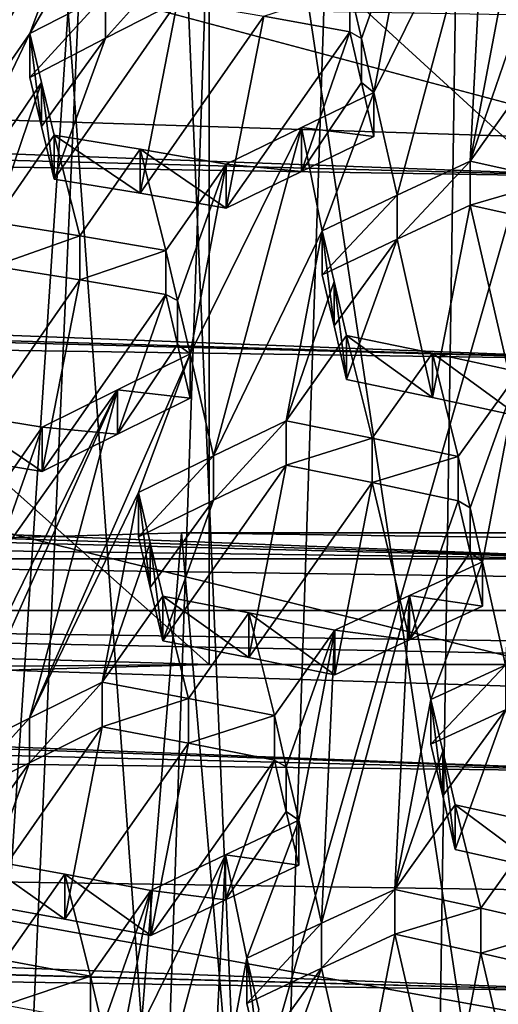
# Model space of a CAD drawing. Header units: metres. Extents: x -24 to 24, y -69 to 184.
# Tile 454 of 656: x -0.872 to -0.204, y 127.165 to 128.536. Entities that reach past the tile are written whole.
import ezdxf

# ---------------------------------------------------------------- set-up
doc = ezdxf.new("R2010")
doc.units = ezdxf.units.M
for name, color, linetype in [('1083', 7, 'CONTINUOUS'), ('1274', 7, 'CONTINUOUS'), ('1380', 7, 'CONTINUOUS'), ('1524', 7, 'CONTINUOUS'), ('1547', 7, 'CONTINUOUS'), ('1567', 7, 'CONTINUOUS'), ('1597', 7, 'CONTINUOUS'), ('1778', 7, 'CONTINUOUS'), ('1813', 7, 'CONTINUOUS'), ('1842', 7, 'CONTINUOUS'), ('1850', 7, 'CONTINUOUS'), ('1905', 7, 'CONTINUOUS'), ('2062', 7, 'CONTINUOUS'), ('2335', 7, 'CONTINUOUS'), ('2368', 7, 'CONTINUOUS'), ('2414', 7, 'CONTINUOUS'), ('2419', 7, 'CONTINUOUS'), ('2433', 7, 'CONTINUOUS'), ('2449', 7, 'CONTINUOUS'), ('2534', 7, 'CONTINUOUS'), ('2577', 7, 'CONTINUOUS'), ('2707', 7, 'CONTINUOUS'), ('2929', 7, 'CONTINUOUS'), ('3029', 7, 'CONTINUOUS'), ('3123', 7, 'CONTINUOUS'), ('3159', 7, 'CONTINUOUS'), ('3322', 7, 'CONTINUOUS'), ('3485', 7, 'CONTINUOUS'), ('3534', 7, 'CONTINUOUS'), ('3573', 7, 'CONTINUOUS'), ('3640', 7, 'CONTINUOUS'), ('367', 7, 'CONTINUOUS'), ('3676', 7, 'CONTINUOUS'), ('369', 7, 'CONTINUOUS'), ('3722', 7, 'CONTINUOUS'), ('373', 7, 'CONTINUOUS'), ('3745', 7, 'CONTINUOUS'), ('3755', 7, 'CONTINUOUS'), ('3756', 7, 'CONTINUOUS'), ('3766', 7, 'CONTINUOUS'), ('3790', 7, 'CONTINUOUS'), ('383', 7, 'CONTINUOUS'), ('3952', 7, 'CONTINUOUS'), ('417', 2, 'CONTINUOUS'), ('420', 2, 'CONTINUOUS'), ('424', 3, 'CONTINUOUS'), ('434', 7, 'CONTINUOUS'), ('475', 7, 'CONTINUOUS'), ('554', 2, 'CONTINUOUS'), ('563', 2, 'CONTINUOUS'), ('770', 7, 'CONTINUOUS'), ('836', 7, 'CONTINUOUS'), ('870', 7, 'CONTINUOUS'), ('890', 7, 'CONTINUOUS'), ('926', 7, 'CONTINUOUS'), ('999', 7, 'CONTINUOUS')]:
    doc.layers.add(name, color=color, linetype=linetype)

msp = doc.modelspace()

# ---------------------------------------------------------------- linework, layer by layer
at = {"layer": '1083'}
for points in [[(-0.756559, 127.550935, 217.227032), (-0.928766, 127.305067, 216.862501), (-0.858172, 127.501027, 217.159684)], [(-0.928766, 127.305067, 216.862501), (-0.756559, 127.550935, 217.227032), (-0.8087, 127.283301, 216.816845)], [(-0.756559, 127.550935, 217.227032), (-0.636494, 127.528321, 217.181605), (-0.8087, 127.283301, 216.816845)], [(-0.8087, 127.283301, 216.816845), (-0.636494, 127.528321, 217.181605), (-0.688735, 127.260558, 216.771495)], [(-0.636494, 127.528321, 217.181605), (-0.516528, 127.504649, 217.136503), (-0.688735, 127.260558, 216.771495)], [(-0.94616, 127.379044, 216.97946), (-0.962678, 127.449185, 217.090556), (-0.858172, 127.501027, 217.159684)], [(-0.928766, 127.305067, 216.862501), (-0.94616, 127.379044, 216.97946), (-0.858172, 127.501027, 217.159684)], [(-0.688735, 127.260558, 216.771495), (-0.516528, 127.504649, 217.136503), (-0.584577, 127.310328, 216.840902)], [(-0.584577, 127.310328, 216.840902), (-0.516528, 127.504649, 217.136503), (-0.499941, 127.4332, 217.025216)], [(-0.482616, 127.358508, 216.90899), (-0.584577, 127.310328, 216.840902), (-0.499941, 127.4332, 217.025216)]]:
    msp.add_3dface(points, dxfattribs=at)
at = {"layer": '1274'}
for points in [[(-0.243763, 128.33904, 218.29753), (-0.123825, 128.312706, 218.253154), (-0.243763, 128.277769, 218.313948)], [(-0.243763, 128.277769, 218.313948), (-0.123825, 128.312706, 218.253154), (-0.123825, 128.251402, 218.269581)]]:
    msp.add_3dface(points, dxfattribs=at)
at = {"layer": '1380'}
for points in [[(-1.212673, 127.339744, 210.930424), (-0.012027, 126.307723, 211.135754), (-1.212722, 126.325524, 211.202189)], [(-1.212673, 127.339744, 210.930424), (-0.011918, 127.321945, 210.863995), (-0.012027, 126.307723, 211.135754)]]:
    msp.add_3dface(points, dxfattribs=at)
at = {"layer": '1524'}
for points in [[(-0.960145, 127.988072, 217.819124), (-0.840208, 127.906794, 217.78947), (-0.840208, 127.968581, 217.772914)], [(-0.960145, 127.926301, 217.835675), (-0.840208, 127.906794, 217.78947), (-0.960145, 127.988072, 217.819124)]]:
    msp.add_3dface(points, dxfattribs=at)
at = {"layer": '1547'}
for points in [[(-0.651576, 128.145026, 218.026894), (-0.668, 128.153401, 218.153803), (-0.668, 128.214855, 218.137337)], [(-0.651583, 128.083514, 218.043434), (-0.668, 128.153401, 218.153803), (-0.651576, 128.145026, 218.026894)], [(-0.634088, 128.070537, 217.909335), (-0.651583, 128.083514, 218.043434), (-0.651576, 128.145026, 218.026894)], [(-0.634088, 128.008896, 217.925852), (-0.651583, 128.083514, 218.043434), (-0.634088, 128.070537, 217.909335)]]:
    msp.add_3dface(points, dxfattribs=at)
at = {"layer": '1567'}
for points in [[(-0.433397, 128.10986, 218.065564), (-0.449882, 128.24211, 218.159763), (-0.449882, 128.180704, 218.176216)], [(-0.433404, 128.171389, 218.049134), (-0.449882, 128.24211, 218.159763), (-0.433397, 128.10986, 218.065564)], [(-0.415971, 128.034877, 217.948619), (-0.415971, 128.096473, 217.932114), (-0.433404, 128.171389, 218.049134)], [(-0.415971, 128.034877, 217.948619), (-0.433404, 128.171389, 218.049134), (-0.433397, 128.10986, 218.065564)]]:
    msp.add_3dface(points, dxfattribs=at)
at = {"layer": '1597'}
for points in [[(-0.672368, 127.670892, 217.405313), (-0.500161, 127.915618, 217.770151), (-0.552317, 127.647807, 217.360018)], [(-0.601687, 127.866761, 217.70259), (-0.500161, 127.915618, 217.770151), (-0.672368, 127.670892, 217.405313)], [(-0.552317, 127.647807, 217.360018), (-0.500161, 127.915618, 217.770151), (-0.380127, 127.891415, 217.725162)], [(-0.432337, 127.623614, 217.31505), (-0.552317, 127.647807, 217.360018), (-0.380127, 127.891415, 217.725162)], [(-0.328182, 127.672183, 217.384776), (-0.432337, 127.623614, 217.31505), (-0.380127, 127.891415, 217.725162)], [(-0.26013, 127.865996, 217.680516), (-0.328182, 127.672183, 217.384776), (-0.380127, 127.891415, 217.725162)], [(-0.70628, 127.815784, 217.633161), (-0.601687, 127.866761, 217.70259), (-0.689785, 127.745359, 217.522319)], [(-0.689785, 127.745359, 217.522319), (-0.601687, 127.866761, 217.70259), (-0.672368, 127.670892, 217.405313)], [(-0.243529, 127.794089, 217.569238), (-0.328182, 127.672183, 217.384776), (-0.26013, 127.865996, 217.680516)], [(-0.226218, 127.71906, 217.453215), (-0.328182, 127.672183, 217.384776), (-0.243529, 127.794089, 217.569238)]]:
    msp.add_3dface(points, dxfattribs=at)
at = {"layer": '1778'}
for points in [[(-0.450762, 127.214788, 216.685718), (-0.348689, 127.262137, 216.754118), (-0.400895, 126.994442, 216.343975)], [(-0.400895, 126.994442, 216.343975), (-0.348689, 127.262137, 216.754118), (-0.280865, 126.968282, 216.299513)], [(-0.280865, 126.968282, 216.299513), (-0.348689, 127.262137, 216.754118), (-0.228715, 127.235811, 216.709724)], [(-0.177065, 127.015284, 216.369377), (-0.280865, 126.968282, 216.299513), (-0.228715, 127.235811, 216.709724)], [(-0.108658, 127.208547, 216.665546), (-0.177065, 127.015284, 216.369377), (-0.228715, 127.235811, 216.709724)], [(-0.554808, 127.165958, 216.616149), (-0.450762, 127.214788, 216.685718), (-0.538182, 127.094295, 216.504613)], [(-0.538182, 127.094295, 216.504613), (-0.450762, 127.214788, 216.685718), (-0.520896, 127.019732, 216.388658)], [(-0.520896, 127.019732, 216.388658), (-0.450762, 127.214788, 216.685718), (-0.400895, 126.994442, 216.343975)]]:
    msp.add_3dface(points, dxfattribs=at)
at = {"layer": '1813'}
for points in [[(-0.751919, 128.571361, 218.705912), (-0.651633, 128.622378, 218.771908), (-0.751917, 128.510365, 218.722257)], [(-0.751917, 128.510365, 218.722257), (-0.651633, 128.622378, 218.771908), (-0.651633, 128.561455, 218.788232)], [(-0.857752, 128.455754, 218.652815), (-0.751919, 128.571361, 218.705912), (-0.751917, 128.510365, 218.722257)], [(-0.857752, 128.516831, 218.636449), (-0.751919, 128.571361, 218.705912), (-0.857752, 128.455754, 218.652815)]]:
    msp.add_3dface(points, dxfattribs=at)
at = {"layer": '1842'}
for points in [[(-0.634088, 128.008896, 217.925852), (-0.634088, 128.070537, 217.909335), (-0.735407, 128.02072, 217.842196)], [(-0.840208, 127.968581, 217.772914), (-0.735406, 127.959009, 217.858733), (-0.735407, 128.02072, 217.842196)], [(-0.735406, 127.959009, 217.858733), (-0.634088, 128.008896, 217.925852), (-0.735407, 128.02072, 217.842196)], [(-0.840208, 127.906794, 217.78947), (-0.735406, 127.959009, 217.858733), (-0.840208, 127.968581, 217.772914)]]:
    msp.add_3dface(points, dxfattribs=at)
at = {"layer": '1850'}
for points in [[(-0.70373, 128.355816, 218.361415), (-0.823841, 128.375101, 218.407754), (-0.703731, 128.294543, 218.377833)], [(-0.703731, 128.294543, 218.377833), (-0.823841, 128.375101, 218.407754), (-0.823841, 128.313843, 218.424168)], [(-0.58381, 128.273713, 218.331989), (-0.70373, 128.355816, 218.361415), (-0.703731, 128.294543, 218.377833)], [(-0.58381, 128.335005, 218.315566), (-0.70373, 128.355816, 218.361415), (-0.58381, 128.273713, 218.331989)]]:
    msp.add_3dface(points, dxfattribs=at)
at = {"layer": '1905'}
for points in [[(-0.646236, 127.821363, 234.171401), (1.930974, 127.785197, 234.036427), (-1.930974, 127.785197, 234.036427)], [(0.64624, 127.821363, 234.171401), (1.930974, 127.785197, 234.036427), (-0.646236, 127.821363, 234.171401)], [(-1.930974, 127.785197, 234.036427), (3.192927, 127.713301, 233.768111), (-3.192928, 127.713301, 233.76811)], [(1.930974, 127.785197, 234.036427), (3.192927, 127.713301, 233.768111), (-1.930974, 127.785197, 234.036427)], [(-4.417493, 127.606514, 233.369574), (-3.192928, 127.713301, 233.76811), (-0.607618, 127.637873, 233.486607)], [(-0.607618, 127.637873, 233.486607), (-3.192928, 127.713301, 233.76811), (0.60762, 127.637873, 233.486607)], [(-3.192928, 127.713301, 233.76811), (4.417489, 127.606514, 233.369576), (0.60762, 127.637873, 233.486607)], [(3.192927, 127.713301, 233.768111), (4.417489, 127.606514, 233.369576), (-3.192928, 127.713301, 233.76811)], [(-1.815882, 127.603866, 233.359691), (-4.417493, 127.606514, 233.369574), (-0.607618, 127.637873, 233.486607)]]:
    msp.add_3dface(points, dxfattribs=at)
at = {"layer": '2062'}
for points in [[(-0.37769, 128.434652, 218.452606), (-0.478889, 128.386124, 218.385218), (-0.37769, 128.373501, 218.468991)], [(-0.478889, 128.386124, 218.385218), (-0.58381, 128.335005, 218.315566), (-0.478887, 128.324906, 218.401622)], [(-0.37769, 128.373501, 218.468991), (-0.478889, 128.386124, 218.385218), (-0.478887, 128.324906, 218.401622)], [(-0.58381, 128.335005, 218.315566), (-0.58381, 128.273713, 218.331989), (-0.478887, 128.324906, 218.401622)]]:
    msp.add_3dface(points, dxfattribs=at)
at = {"layer": '2335'}
for points in [[(-0.500161, 127.915618, 217.770151), (-0.500161, 127.977374, 217.753603), (-0.380127, 127.953198, 217.708608)], [(-0.380127, 127.891415, 217.725162), (-0.500161, 127.915618, 217.770151), (-0.380127, 127.953198, 217.708608)], [(-0.26013, 127.927809, 217.663953), (-0.380127, 127.891415, 217.725162), (-0.380127, 127.953198, 217.708608)], [(-0.26013, 127.865996, 217.680516), (-0.380127, 127.891415, 217.725162), (-0.26013, 127.927809, 217.663953)]]:
    msp.add_3dface(points, dxfattribs=at)
at = {"layer": '2368'}
msp.add_3dface([(-0.756334, 127.132676, 216.464868), (-0.772926, 127.140916, 216.59313), (-0.772926, 127.203697, 216.576308)], dxfattribs=at)
at = {"layer": '2414'}
for points in [[(-0.554808, 127.165958, 216.616149), (-0.538182, 127.094295, 216.504613), (-0.554808, 127.228697, 216.599338)], [(-0.554808, 127.228697, 216.599338), (-0.538182, 127.094295, 216.504613), (-0.538186, 127.157144, 216.4878)]]:
    msp.add_3dface(points, dxfattribs=at)
at = {"layer": '2419'}
for points in [[(-0.144557, 127.415794, 216.871935), (-0.264498, 127.442651, 216.916173), (-0.144558, 127.35331, 216.888678)], [(-0.144558, 127.35331, 216.888678), (-0.264498, 127.442651, 216.916173), (-0.264498, 127.3802, 216.932906)]]:
    msp.add_3dface(points, dxfattribs=at)
at = {"layer": '2433'}
for points in [[(-0.411602, 128.580059, 218.680316), (-0.395199, 128.509786, 218.570158), (-0.411602, 128.519097, 218.696651)], [(-0.411602, 128.519097, 218.696651), (-0.395199, 128.509786, 218.570158), (-0.395209, 128.448775, 218.586584)], [(-0.395199, 128.509786, 218.570158), (-0.37769, 128.434652, 218.452606), (-0.395209, 128.448775, 218.586584)], [(-0.37769, 128.434652, 218.452606), (-0.37769, 128.373501, 218.468991), (-0.395209, 128.448775, 218.586584)]]:
    msp.add_3dface(points, dxfattribs=at)
at = {"layer": '2449'}
msp.add_3dface([(-0.411602, 128.580059, 218.680316), (-0.411602, 128.519097, 218.696651), (-0.531507, 128.541149, 218.74216)], dxfattribs=at)
at = {"layer": '2534'}
for points in [[(-0.672368, 127.732976, 217.388678), (-0.552317, 127.647807, 217.360018), (-0.552316, 127.709915, 217.343376)], [(-0.672368, 127.670892, 217.405313), (-0.552317, 127.647807, 217.360018), (-0.672368, 127.732976, 217.388678)], [(-0.552317, 127.647807, 217.360018), (-0.432337, 127.623614, 217.31505), (-0.552316, 127.709915, 217.343376)], [(-0.432337, 127.623614, 217.31505), (-0.432337, 127.68575, 217.298401), (-0.552316, 127.709915, 217.343376)]]:
    msp.add_3dface(points, dxfattribs=at)
at = {"layer": '2577'}
for points in [[(-0.26013, 127.865996, 217.680516), (-0.26013, 127.927809, 217.663953), (-0.243524, 127.855974, 217.552617)], [(-0.243529, 127.794089, 217.569238), (-0.26013, 127.865996, 217.680516), (-0.243524, 127.855974, 217.552617)], [(-0.226218, 127.781065, 217.436601), (-0.243529, 127.794089, 217.569238), (-0.243524, 127.855974, 217.552617)], [(-0.226218, 127.781065, 217.436601), (-0.226218, 127.71906, 217.453215), (-0.243529, 127.794089, 217.569238)]]:
    msp.add_3dface(points, dxfattribs=at)
at = {"layer": '2707'}
for points in [[(-0.928766, 127.305067, 216.862501), (-0.8087, 127.283301, 216.816845), (-0.928766, 127.367643, 216.845733)], [(-0.928766, 127.367643, 216.845733), (-0.8087, 127.283301, 216.816845), (-0.808699, 127.345898, 216.800072)], [(-0.8087, 127.283301, 216.816845), (-0.688735, 127.260558, 216.771495), (-0.808699, 127.345898, 216.800072)], [(-0.808699, 127.345898, 216.800072), (-0.688735, 127.260558, 216.771495), (-0.688735, 127.323179, 216.754716)]]:
    msp.add_3dface(points, dxfattribs=at)
at = {"layer": '2929'}
for points in [[(-0.29841, 127.527125, 217.160209), (-0.194388, 127.574626, 217.230116), (-0.281772, 127.455059, 217.048681)], [(-0.194388, 127.574626, 217.230116), (-0.264498, 127.3802, 216.932906), (-0.281772, 127.455059, 217.048681)], [(-0.194388, 127.574626, 217.230116), (-0.144558, 127.35331, 216.888678), (-0.264498, 127.3802, 216.932906)]]:
    msp.add_3dface(points, dxfattribs=at)
at = {"layer": '3029'}
for points in [[(-0.228715, 127.29845, 216.69294), (-0.348689, 127.262137, 216.754118), (-0.348689, 127.324744, 216.737342)], [(-0.228715, 127.235811, 216.709724), (-0.348689, 127.262137, 216.754118), (-0.228715, 127.29845, 216.69294)], [(-0.108658, 127.271221, 216.648752), (-0.228715, 127.235811, 216.709724), (-0.228715, 127.29845, 216.69294)], [(-0.108658, 127.208547, 216.665546), (-0.228715, 127.235811, 216.709724), (-0.108658, 127.271221, 216.648752)]]:
    msp.add_3dface(points, dxfattribs=at)
at = {"layer": '3123'}
for points in [[(-0.908031, 128.192643, 218.24622), (-0.908031, 128.254064, 218.229762), (-0.787922, 128.235178, 218.183317)], [(-0.787922, 128.173742, 218.199779), (-0.908031, 128.192643, 218.24622), (-0.787922, 128.235178, 218.183317)], [(-0.668, 128.214855, 218.137337), (-0.787922, 128.173742, 218.199779), (-0.787922, 128.235178, 218.183317)], [(-0.668, 128.153401, 218.153803), (-0.787922, 128.173742, 218.199779), (-0.668, 128.214855, 218.137337)]]:
    msp.add_3dface(points, dxfattribs=at)
at = {"layer": '3159'}
for points in [[(-0.529163, 129.078647, 219.471181), (-0.857752, 128.516831, 218.636449), (-0.785561, 128.709465, 218.929268)], [(-0.751919, 128.571361, 218.705912), (-0.857752, 128.516831, 218.636449), (-0.529163, 129.078647, 219.471181)], [(-0.37769, 128.434652, 218.452606), (-0.222451, 128.748838, 218.928895), (-0.345238, 128.291735, 218.229594)], [(-0.37769, 128.434652, 218.452606), (-0.327412, 128.699404, 218.858761), (-0.222451, 128.748838, 218.928895)], [(-0.222451, 128.748838, 218.928895), (-0.243763, 128.33904, 218.29753), (-0.345238, 128.291735, 218.229594)], [(-0.193484, 128.603705, 218.703709), (-0.243763, 128.33904, 218.29753), (-0.222451, 128.748838, 218.928895)], [(-1.11415, 128.147308, 218.094627), (-1.041959, 128.339763, 218.387494), (-0.785561, 128.709465, 218.929268)], [(-0.857752, 128.516831, 218.636449), (-1.11415, 128.147308, 218.094627), (-0.785561, 128.709465, 218.929268)], [(-0.785561, 128.709465, 218.929268), (-1.041959, 128.339763, 218.387494), (-0.885397, 128.657198, 218.863963)], [(-0.327412, 128.699404, 218.858761), (-0.395199, 128.509786, 218.570158), (-0.411602, 128.580059, 218.680316)], [(-0.327412, 128.699404, 218.858761), (-0.37769, 128.434652, 218.452606), (-0.395199, 128.509786, 218.570158)], [(-0.243763, 128.33904, 218.29753), (-0.193484, 128.603705, 218.703709), (-0.176989, 128.532366, 218.59311)], [(-0.243763, 128.33904, 218.29753), (-0.176989, 128.532366, 218.59311), (-0.159573, 128.456977, 218.476353)], [(-0.857752, 128.516831, 218.636449), (-1.008713, 128.202174, 218.163684), (-1.11415, 128.147308, 218.094627)], [(-1.008713, 128.202174, 218.163684), (-0.857752, 128.516831, 218.636449), (-0.841432, 128.448752, 218.526355)], [(-0.908031, 128.254064, 218.229762), (-1.008713, 128.202174, 218.163684), (-0.841432, 128.448752, 218.526355)], [(-0.823841, 128.375101, 218.407754), (-0.908031, 128.254064, 218.229762), (-0.841432, 128.448752, 218.526355)], [(-0.123825, 128.312706, 218.253154), (-0.243763, 128.33904, 218.29753), (-0.159573, 128.456977, 218.476353)], [(-0.449882, 128.24211, 218.159763), (-0.478889, 128.386124, 218.385218), (-0.37769, 128.434652, 218.452606)], [(-0.449882, 128.24211, 218.159763), (-0.37769, 128.434652, 218.452606), (-0.345238, 128.291735, 218.229594)], [(-0.634088, 128.070537, 217.909335), (-0.58381, 128.335005, 218.315566), (-0.478889, 128.386124, 218.385218)], [(-0.601688, 127.928585, 217.686024), (-0.634088, 128.070537, 217.909335), (-0.478889, 128.386124, 218.385218)], [(-0.449882, 128.24211, 218.159763), (-0.601688, 127.928585, 217.686024), (-0.478889, 128.386124, 218.385218)], [(-0.908031, 128.254064, 218.229762), (-0.823841, 128.375101, 218.407754), (-0.787922, 128.235178, 218.183317)], [(-0.823841, 128.375101, 218.407754), (-0.70373, 128.355816, 218.361415), (-0.787922, 128.235178, 218.183317)], [(-0.70373, 128.355816, 218.361415), (-0.668, 128.214855, 218.137337), (-0.787922, 128.235178, 218.183317)], [(-0.668, 128.214855, 218.137337), (-0.70373, 128.355816, 218.361415), (-0.58381, 128.335005, 218.315566)], [(-0.651576, 128.145026, 218.026894), (-0.668, 128.214855, 218.137337), (-0.58381, 128.335005, 218.315566)], [(-0.634088, 128.070537, 217.909335), (-0.651576, 128.145026, 218.026894), (-0.58381, 128.335005, 218.315566)], [(-0.500161, 127.977374, 217.753603), (-0.601688, 127.928585, 217.686024), (-0.449882, 128.24211, 218.159763)], [(-0.500161, 127.977374, 217.753603), (-0.449882, 128.24211, 218.159763), (-0.433404, 128.171389, 218.049134)], [(-0.415971, 128.096473, 217.932114), (-0.500161, 127.977374, 217.753603), (-0.433404, 128.171389, 218.049134)], [(-0.500161, 127.977374, 217.753603), (-0.415971, 128.096473, 217.932114), (-0.380127, 127.953198, 217.708608)], [(-0.415971, 128.096473, 217.932114), (-0.295969, 128.071666, 217.887302), (-0.380127, 127.953198, 217.708608)], [(-0.735407, 128.02072, 217.842196), (-0.634088, 128.070537, 217.909335), (-0.858172, 127.563343, 217.142986)], [(-0.634088, 128.070537, 217.909335), (-0.70628, 127.877681, 217.616576), (-0.858172, 127.563343, 217.142986)], [(-0.601688, 127.928585, 217.686024), (-0.70628, 127.877681, 217.616576), (-0.634088, 128.070537, 217.909335)], [(-0.295969, 128.071666, 217.887302), (-0.26013, 127.927809, 217.663953), (-0.380127, 127.953198, 217.708608)], [(-0.295969, 128.071666, 217.887302), (-0.17594, 128.045578, 217.84282), (-0.26013, 127.927809, 217.663953)], [(-0.26013, 127.927809, 217.663953), (-0.17594, 128.045578, 217.84282), (-0.243524, 127.855974, 217.552617)], [(-0.17594, 128.045578, 217.84282), (-0.226218, 127.781065, 217.436601), (-0.243524, 127.855974, 217.552617)], [(-0.17594, 128.045578, 217.84282), (-0.194389, 127.636819, 217.213451), (-0.226218, 127.781065, 217.436601)], [(-0.962678, 127.511575, 217.073838), (-0.735407, 128.02072, 217.842196), (-0.858172, 127.563343, 217.142986)], [(-0.735407, 128.02072, 217.842196), (-0.962678, 127.511575, 217.073838), (-0.890486, 127.704524, 217.366573)], [(-0.735407, 128.02072, 217.842196), (-0.890486, 127.704524, 217.366573), (-0.907933, 127.778401, 217.483977)], [(-0.840208, 127.968581, 217.772914), (-0.735407, 128.02072, 217.842196), (-0.907933, 127.778401, 217.483977)], [(-0.960145, 127.988072, 217.819124), (-0.840208, 127.968581, 217.772914), (-0.924398, 127.847982, 217.594805)], [(-0.924398, 127.847982, 217.594805), (-0.840208, 127.968581, 217.772914), (-0.907933, 127.778401, 217.483977)], [(-0.70628, 127.877681, 217.616576), (-0.756559, 127.61318, 217.210354), (-0.858172, 127.563343, 217.142986)], [(-0.756559, 127.61318, 217.210354), (-0.70628, 127.877681, 217.616576), (-0.689791, 127.807371, 217.505748)], [(-0.672368, 127.732976, 217.388678), (-0.756559, 127.61318, 217.210354), (-0.689791, 127.807371, 217.505748)], [(-0.29841, 127.589383, 217.143527), (-0.328183, 127.734252, 217.368144), (-0.226218, 127.781065, 217.436601)], [(-0.194389, 127.636819, 217.213451), (-0.29841, 127.589383, 217.143527), (-0.226218, 127.781065, 217.436601)], [(-0.328183, 127.734252, 217.368144), (-0.348689, 127.324744, 216.737342), (-0.450762, 127.277459, 216.668925)], [(-0.432337, 127.68575, 217.298401), (-0.328183, 127.734252, 217.368144), (-0.450762, 127.277459, 216.668925)], [(-0.328183, 127.734252, 217.368144), (-0.29841, 127.589383, 217.143527), (-0.348689, 127.324744, 216.737342)], [(-0.636494, 127.59059, 217.16492), (-0.756559, 127.61318, 217.210354), (-0.672368, 127.732976, 217.388678)], [(-0.636494, 127.59059, 217.16492), (-0.672368, 127.732976, 217.388678), (-0.552316, 127.709915, 217.343376)], [(-0.516528, 127.566944, 217.119811), (-0.636494, 127.59059, 217.16492), (-0.552316, 127.709915, 217.343376)], [(-0.432337, 127.68575, 217.298401), (-0.516528, 127.566944, 217.119811), (-0.552316, 127.709915, 217.343376)], [(-0.516528, 127.566944, 217.119811), (-0.432337, 127.68575, 217.298401), (-0.499937, 127.495569, 217.00847)], [(-0.499937, 127.495569, 217.00847), (-0.432337, 127.68575, 217.298401), (-0.482616, 127.420992, 216.892247)], [(-0.432337, 127.68575, 217.298401), (-0.450762, 127.277459, 216.668925), (-0.482616, 127.420992, 216.892247)], [(-0.348689, 127.324744, 216.737342), (-0.29841, 127.589383, 217.143527), (-0.281776, 127.517429, 217.032001)], [(-0.264498, 127.442651, 216.916173), (-0.348689, 127.324744, 216.737342), (-0.281776, 127.517429, 217.032001)], [(-0.264498, 127.442651, 216.916173), (-0.228715, 127.29845, 216.69294), (-0.348689, 127.324744, 216.737342)], [(-0.264498, 127.442651, 216.916173), (-0.144557, 127.415794, 216.871935), (-0.228715, 127.29845, 216.69294)], [(-0.482616, 127.420992, 216.892247), (-0.554808, 127.228697, 216.599338), (-0.584577, 127.372879, 216.824141)], [(-0.450762, 127.277459, 216.668925), (-0.554808, 127.228697, 216.599338), (-0.482616, 127.420992, 216.892247)], [(-0.144557, 127.415794, 216.871935), (-0.108658, 127.271221, 216.648752), (-0.228715, 127.29845, 216.69294)], [(-0.928766, 127.367643, 216.845733), (-0.808699, 127.345898, 216.800072), (-0.892885, 127.226017, 216.621769)], [(-0.739014, 127.058463, 216.348551), (-0.688735, 127.323179, 216.754716), (-0.584577, 127.372879, 216.824141)], [(-0.707168, 126.915579, 216.125049), (-0.739014, 127.058463, 216.348551), (-0.584577, 127.372879, 216.824141)], [(-0.605087, 126.963932, 216.193186), (-0.707168, 126.915579, 216.125049), (-0.584577, 127.372879, 216.824141)], [(-0.554808, 127.228697, 216.599338), (-0.605087, 126.963932, 216.193186), (-0.584577, 127.372879, 216.824141)], [(-0.808699, 127.345898, 216.800072), (-0.772926, 127.203697, 216.576308), (-0.892885, 127.226017, 216.621769)], [(-0.772926, 127.203697, 216.576308), (-0.808699, 127.345898, 216.800072), (-0.688735, 127.323179, 216.754716)], [(-0.756334, 127.132676, 216.464868), (-0.772926, 127.203697, 216.576308), (-0.688735, 127.323179, 216.754716)], [(-0.739014, 127.058463, 216.348551), (-0.756334, 127.132676, 216.464868), (-0.688735, 127.323179, 216.754716)], [(-0.605087, 126.963932, 216.193186), (-0.554808, 127.228697, 216.599338), (-0.538186, 127.157144, 216.4878)]]:
    msp.add_3dface(points, dxfattribs=at)
at = {"layer": '3322'}
for points in [[(-0.756559, 127.61318, 217.210354), (-0.756559, 127.550935, 217.227032), (-0.858172, 127.501027, 217.159684)], [(-0.756559, 127.61318, 217.210354), (-0.858172, 127.501027, 217.159684), (-0.858172, 127.563343, 217.142986)], [(-0.962678, 127.449185, 217.090556), (-0.962678, 127.511575, 217.073838), (-0.858172, 127.563343, 217.142986)], [(-0.858172, 127.501027, 217.159684), (-0.962678, 127.449185, 217.090556), (-0.858172, 127.563343, 217.142986)]]:
    msp.add_3dface(points, dxfattribs=at)
at = {"layer": '3485'}
for points in [[(-0.646236, 127.821363, 234.171401), (-1.930974, 127.785197, 234.036427), (-1.26367, 120.259009, 236.146401)], [(-0.646236, 127.821363, 234.171401), (-1.26367, 120.259009, 236.146401), (0, 120.276373, 236.211202)], [(0.64624, 127.821363, 234.171401), (-0.646236, 127.821363, 234.171401), (0, 120.276373, 236.211202)]]:
    msp.add_3dface(points, dxfattribs=at)
at = {"layer": '3534'}
for points in [[(-0.345238, 128.291735, 218.229594), (-0.243763, 128.33904, 218.29753), (-0.345237, 128.230398, 218.24603)], [(-0.243763, 128.33904, 218.29753), (-0.243763, 128.277769, 218.313948), (-0.345237, 128.230398, 218.24603)], [(-0.449882, 128.180704, 218.176216), (-0.345238, 128.291735, 218.229594), (-0.345237, 128.230398, 218.24603)], [(-0.449882, 128.180704, 218.176216), (-0.449882, 128.24211, 218.159763), (-0.345238, 128.291735, 218.229594)]]:
    msp.add_3dface(points, dxfattribs=at)
at = {"layer": '3573'}
for points in [[(-0.348689, 127.262137, 216.754118), (-0.450762, 127.214788, 216.685718), (-0.348689, 127.324744, 216.737342)], [(-0.348689, 127.324744, 216.737342), (-0.450762, 127.214788, 216.685718), (-0.450762, 127.277459, 216.668925)], [(-0.554808, 127.165958, 216.616149), (-0.554808, 127.228697, 216.599338), (-0.450762, 127.277459, 216.668925)], [(-0.450762, 127.214788, 216.685718), (-0.554808, 127.165958, 216.616149), (-0.450762, 127.277459, 216.668925)]]:
    msp.add_3dface(points, dxfattribs=at)
at = {"layer": '3640'}
for points in [[(-0.772926, 127.203697, 216.576308), (-0.892885, 127.163258, 216.638585), (-0.892885, 127.226017, 216.621769)], [(-0.772926, 127.140916, 216.59313), (-0.892885, 127.163258, 216.638585), (-0.772926, 127.203697, 216.576308)]]:
    msp.add_3dface(points, dxfattribs=at)
at = {"layer": '367'}
for points in [[(-1.087972, 145.2, -24.225582), (1.087972, 145.2, -24.225582), (-0.939204, 55.350886, -24.231805)], [(-0.939204, 55.350886, -24.231805), (1.087972, 145.2, -24.225582), (-0.476055, 55.429567, -24.245327)], [(-0.476055, 55.429567, -24.245327), (1.087972, 145.2, -24.225582), (0, 55.456236, -24.25)]]:
    msp.add_3dface(points, dxfattribs=at)
at = {"layer": '3676'}
for points in [[(-0.516528, 127.504649, 217.136503), (-0.516528, 127.566944, 217.119811), (-0.499937, 127.495569, 217.00847)], [(-0.499941, 127.4332, 217.025216), (-0.516528, 127.504649, 217.136503), (-0.499937, 127.495569, 217.00847)], [(-0.499941, 127.4332, 217.025216), (-0.499937, 127.495569, 217.00847), (-0.482616, 127.420992, 216.892247)], [(-0.482616, 127.358508, 216.90899), (-0.499941, 127.4332, 217.025216), (-0.482616, 127.420992, 216.892247)]]:
    msp.add_3dface(points, dxfattribs=at)
at = {"layer": '369'}
for points in [[(0.995562, 125.28536, 24.229555), (-1.087972, 145.2, 24.225582), (-1.005745, 125.285363, 24.229135)], [(1.087972, 145.2, 24.225582), (-1.087972, 145.2, 24.225582), (0.995562, 125.28536, 24.229555)]]:
    msp.add_3dface(points, dxfattribs=at)
at = {"layer": '3722'}
for points in [[(-0.70628, 127.877681, 217.616576), (-0.70628, 127.815784, 217.633161), (-0.689785, 127.745359, 217.522319)], [(-0.70628, 127.877681, 217.616576), (-0.689785, 127.745359, 217.522319), (-0.689791, 127.807371, 217.505748)], [(-0.672368, 127.670892, 217.405313), (-0.672368, 127.732976, 217.388678), (-0.689791, 127.807371, 217.505748)], [(-0.689785, 127.745359, 217.522319), (-0.672368, 127.670892, 217.405313), (-0.689791, 127.807371, 217.505748)]]:
    msp.add_3dface(points, dxfattribs=at)
at = {"layer": '373'}
for points in [[(0, 146.423799, 240.142002), (-6.403596, 117.199254, 32.493216), (-6.468189, 146.382367, 240.147825)], [(-5.725305, 117.232454, 32.670329), (-6.403596, 117.199254, 32.493216), (0, 146.423799, 240.142002)], [(-5.042963, 117.261956, 32.827448), (-5.725305, 117.232454, 32.670329), (0, 146.423799, 240.142002)], [(-4.357656, 117.287707, 32.964383), (-5.042963, 117.261956, 32.827448), (0, 146.423799, 240.142002)], [(-3.670487, 117.309667, 33.080997), (-4.357656, 117.287707, 32.964383), (0, 146.423799, 240.142002)], [(-2.982479, 117.327814, 33.177225), (-3.670487, 117.309667, 33.080997), (0, 146.423799, 240.142002)], [(-2.138549, 117.344931, 33.267965), (-2.982479, 117.327814, 33.177225), (0, 146.423799, 240.142002)], [(-1.284928, 117.356471, 33.329079), (-2.138549, 117.344931, 33.267965), (0, 146.423799, 240.142002)], [(-0.997816, 117.359056, 33.342766), (-1.284928, 117.356471, 33.329079), (0, 146.423799, 240.142002)], [(-0.429813, 117.362253, 33.359688), (-0.997816, 117.359056, 33.342766), (0, 146.423799, 240.142002)], [(0.425551, 117.362268, 33.359767), (-0.429813, 117.362253, 33.359688), (0, 146.423799, 240.142002)]]:
    msp.add_3dface(points, dxfattribs=at)
at = {"layer": '3745'}
for points in [[(-0.607618, 127.637873, 233.486607), (-0.607628, 128.748688, 233.188967), (-1.815888, 128.71468, 233.062049)], [(0.60762, 127.637873, 233.486607), (0.607628, 128.748688, 233.188967), (-0.607628, 128.748688, 233.188967)], [(-0.607618, 127.637873, 233.486607), (0.60762, 127.637873, 233.486607), (-0.607628, 128.748688, 233.188967)], [(-1.815882, 127.603866, 233.359691), (-0.607618, 127.637873, 233.486607), (-1.815888, 128.71468, 233.062049)]]:
    msp.add_3dface(points, dxfattribs=at)
at = {"layer": '3755'}
for points in [[(-0.857752, 128.516831, 218.636449), (-0.857752, 128.455754, 218.652815), (-0.841432, 128.387588, 218.542744)], [(-0.841432, 128.448752, 218.526355), (-0.857752, 128.516831, 218.636449), (-0.841432, 128.387588, 218.542744)], [(-0.823841, 128.313843, 218.424168), (-0.841432, 128.448752, 218.526355), (-0.841432, 128.387588, 218.542744)], [(-0.823841, 128.313843, 218.424168), (-0.823841, 128.375101, 218.407754), (-0.841432, 128.448752, 218.526355)]]:
    msp.add_3dface(points, dxfattribs=at)
at = {"layer": '3756'}
for points in [[(-0.29841, 127.589383, 217.143527), (-0.29841, 127.527125, 217.160209), (-0.281772, 127.455059, 217.048681)], [(-0.29841, 127.589383, 217.143527), (-0.281772, 127.455059, 217.048681), (-0.281776, 127.517429, 217.032001)], [(-0.281772, 127.455059, 217.048681), (-0.264498, 127.3802, 216.932906), (-0.281776, 127.517429, 217.032001)], [(-0.264498, 127.3802, 216.932906), (-0.264498, 127.442651, 216.916173), (-0.281776, 127.517429, 217.032001)]]:
    msp.add_3dface(points, dxfattribs=at)
at = {"layer": '3766'}
for points in [[(-0.651633, 128.561455, 218.788232), (-0.703731, 128.294543, 218.377833), (-0.823841, 128.313843, 218.424168)], [(-0.751917, 128.510365, 218.722257), (-0.651633, 128.561455, 218.788232), (-0.823841, 128.313843, 218.424168)], [(-0.703731, 128.294543, 218.377833), (-0.651633, 128.561455, 218.788232), (-0.531507, 128.541149, 218.74216)], [(-0.58381, 128.273713, 218.331989), (-0.703731, 128.294543, 218.377833), (-0.531507, 128.541149, 218.74216)], [(-0.411602, 128.519097, 218.696651), (-0.58381, 128.273713, 218.331989), (-0.531507, 128.541149, 218.74216)], [(-0.478887, 128.324906, 218.401622), (-0.58381, 128.273713, 218.331989), (-0.411602, 128.519097, 218.696651)], [(-0.478887, 128.324906, 218.401622), (-0.411602, 128.519097, 218.696651), (-0.395209, 128.448775, 218.586584)], [(-0.857752, 128.455754, 218.652815), (-0.751917, 128.510365, 218.722257), (-0.841432, 128.387588, 218.542744)], [(-0.751917, 128.510365, 218.722257), (-0.823841, 128.313843, 218.424168), (-0.841432, 128.387588, 218.542744)], [(-0.37769, 128.373501, 218.468991), (-0.478887, 128.324906, 218.401622), (-0.395209, 128.448775, 218.586584)]]:
    msp.add_3dface(points, dxfattribs=at)
at = {"layer": '3790'}
for points in [[(-0.243763, 128.277769, 218.313948), (-0.29597, 128.010042, 217.903814), (-0.345237, 128.230398, 218.24603)], [(-0.17594, 127.983922, 217.859341), (-0.29597, 128.010042, 217.903814), (-0.243763, 128.277769, 218.313948)], [(-0.17594, 127.983922, 217.859341), (-0.243763, 128.277769, 218.313948), (-0.123825, 128.251402, 218.269581)], [(-0.433397, 128.10986, 218.065564), (-0.449882, 128.180704, 218.176216), (-0.345237, 128.230398, 218.24603)], [(-0.415971, 128.034877, 217.948619), (-0.433397, 128.10986, 218.065564), (-0.345237, 128.230398, 218.24603)], [(-0.29597, 128.010042, 217.903814), (-0.415971, 128.034877, 217.948619), (-0.345237, 128.230398, 218.24603)]]:
    msp.add_3dface(points, dxfattribs=at)
at = {"layer": '383'}
for points in [[(-3.524658, 129.308164, 242.16858), (-3.57438, 128.481626, 241.6997), (0.00379, 128.368006, 241.718071)], [(0.003737, 129.195836, 242.18608), (-3.524658, 129.308164, 242.16858), (0.00379, 128.368006, 241.718071)], [(-3.57438, 128.481626, 241.6997), (-3.619219, 127.716433, 241.135826), (0.003838, 127.601559, 241.155137)], [(0.00379, 128.368006, 241.718071), (-3.57438, 128.481626, 241.6997), (0.003838, 127.601559, 241.155137)], [(-3.619219, 127.716433, 241.135826), (-3.658542, 127.023411, 240.484935), (0.003879, 126.907325, 240.505234)], [(0.003838, 127.601559, 241.155137), (-3.619219, 127.716433, 241.135826), (0.003879, 126.907325, 240.505234)]]:
    msp.add_3dface(points, dxfattribs=at)
at = {"layer": '3952'}
for points in [[(-0.482616, 127.358508, 216.90899), (-0.482616, 127.420992, 216.892247), (-0.584577, 127.372879, 216.824141)], [(-0.688735, 127.323179, 216.754716), (-0.584577, 127.310328, 216.840902), (-0.584577, 127.372879, 216.824141)], [(-0.584577, 127.310328, 216.840902), (-0.482616, 127.358508, 216.90899), (-0.584577, 127.372879, 216.824141)], [(-0.688735, 127.260558, 216.771495), (-0.584577, 127.310328, 216.840902), (-0.688735, 127.323179, 216.754716)]]:
    msp.add_3dface(points, dxfattribs=at)
at = {"layer": '417'}
for points in [[(0, 128.921645, 234.22082), (-1.263956, 124.506193, 235.336248), (-1.324554, 128.903056, 234.151446)], [(0, 124.510098, 235.40289), (-1.263956, 124.506193, 235.336248), (0, 128.921645, 234.22082)]]:
    msp.add_3dface(points, dxfattribs=at)
at = {"layer": '420'}
for points in [[(-1.243453, 127.138809, 210.180522), (0, 127.121358, 210.115396), (-1.212673, 127.339744, 210.930424)], [(-1.212673, 127.339744, 210.930424), (0, 127.121358, 210.115396), (-0.011918, 127.321945, 210.863995)]]:
    msp.add_3dface(points, dxfattribs=at)
at = {"layer": '424'}
for points in [[(-0.702053, 130.097009, 213.49327), (-1.45371, 130.125299, 213.598848), (-0.976557, 125.951531, 214.636059)], [(-0.525681, 125.939779, 214.5922), (-0.702053, 130.097009, 213.49327), (-0.976557, 125.951531, 214.636059)], [(0.000044, 130.096388, 213.459446), (-0.702053, 130.097009, 213.49327), (0, 128.156635, 213.979099)], [(-0.073225, 125.935098, 214.57473), (-0.702053, 130.097009, 213.49327), (-0.525681, 125.939779, 214.5922)], [(0, 128.156635, 213.979099), (-0.702053, 130.097009, 213.49327), (-0.073225, 125.935098, 214.57473)]]:
    msp.add_3dface(points, dxfattribs=at)
at = {"layer": '434'}
for points in [[(-3.305357, 142.081073, 235.75762), (-0.937373, 113.718993, 33.859857), (0, 142.110666, 235.869139)], [(-0.937373, 113.718993, 33.859857), (0.002991, 113.722717, 33.878384), (0, 142.110666, 235.869139)]]:
    msp.add_3dface(points, dxfattribs=at)
at = {"layer": '475'}
for points in [[(-11.474918, 128.736937, 208.120329), (0, 128.316637, 208.257644), (-11.477022, 128.621925, 208.005959)], [(0, 128.539972, 208.472475), (0, 128.316637, 208.257644), (-11.474918, 128.736937, 208.120329)], [(-11.477022, 128.621925, 208.005959), (0, 128.316637, 208.257644), (-11.478669, 128.498424, 207.901623)], [(-11.478669, 128.498424, 207.901623), (0, 128.062988, 208.080037), (-11.479609, 128.399862, 207.829697)], [(0, 128.316637, 208.257644), (0, 128.062988, 208.080037), (-11.478669, 128.498424, 207.901623)], [(-11.479609, 128.399862, 207.829697), (0, 128.062988, 208.080037), (-11.479858, 128.366709, 207.807506)], [(-11.479858, 128.366709, 207.807506), (0, 128.062988, 208.080037), (-11.480577, 128.227835, 207.724388)], [(-11.480577, 128.227835, 207.724388), (0, 127.784728, 207.943648), (-11.48076, 128.155083, 207.686674)], [(0, 128.062988, 208.080037), (0, 127.784728, 207.943648), (-11.480577, 128.227835, 207.724388)], [(-11.48076, 128.155083, 207.686674), (0, 127.784728, 207.943648), (-11.480821, 128.082698, 207.652799)], [(-11.480821, 128.082698, 207.652799), (0, 127.784728, 207.943648), (-11.480591, 127.932226, 207.593195)], [(-11.480591, 127.932226, 207.593195), (0, 127.488684, 207.851892), (-11.480453, 127.892429, 207.579737)], [(0, 127.784728, 207.943648), (0, 127.488684, 207.851892), (-11.480591, 127.932226, 207.593195)], [(-11.480453, 127.892429, 207.579737), (0, 127.488684, 207.851892), (-11.479883, 127.777404, 207.545969)], [(-11.479883, 127.777404, 207.545969), (0, 127.488684, 207.851892), (-11.47871, 127.619297, 207.511439)], [(-11.47871, 127.619297, 207.511439), (0, 127.18221, 207.807006), (-11.469073, 127.491621, 207.493411)], [(0, 127.488684, 207.851892), (0, 127.18221, 207.807006), (-11.47871, 127.619297, 207.511439)], [(-11.469073, 127.491621, 207.493411), (0, 127.18221, 207.807006), (-11.468178, 127.485516, 207.492771)], [(-11.468178, 127.485516, 207.492771), (0, 127.18221, 207.807006), (-11.440843, 127.359807, 207.484019)], [(-11.440843, 127.359807, 207.484019), (0, 126.872209, 207.81001), (-11.43863, 127.352225, 207.48376)], [(0, 127.18221, 207.807006), (0, 126.872209, 207.81001), (-11.440843, 127.359807, 207.484019)], [(-11.43863, 127.352225, 207.48376), (0, 126.872209, 207.81001), (-11.39223, 127.226335, 207.483876)], [(-11.39223, 127.226335, 207.483876), (0, 126.872209, 207.81001), (-11.389928, 127.221182, 207.484058)], [(0, 126.872209, 207.81001), (-11.322727, 127.094211, 207.492959), (-11.389928, 127.221182, 207.484058)]]:
    msp.add_3dface(points, dxfattribs=at)
at = {"layer": '554'}
for points in [[(-2.053064, 117.5, -22.155077), (0, 117.5, -22.25), (-2.052971, 145.7, -22.155085)], [(0, 117.5, -22.25), (0, 145.7, -22.25), (-2.052971, 145.7, -22.155085)]]:
    msp.add_3dface(points, dxfattribs=at)
at = {"layer": '563'}
for points in [[(-2.053064, 117.5, 22.155077), (0, 145.7, 22.25), (0, 117.5, 22.25)], [(-2.052971, 145.7, 22.155085), (0, 145.7, 22.25), (-2.053064, 117.5, 22.155077)]]:
    msp.add_3dface(points, dxfattribs=at)
at = {"layer": '770'}
for points in [[(-0.29841, 127.527125, 217.160209), (-0.194389, 127.636819, 217.213451), (-0.194388, 127.574626, 217.230116)], [(-0.29841, 127.589383, 217.143527), (-0.194389, 127.636819, 217.213451), (-0.29841, 127.527125, 217.160209)]]:
    msp.add_3dface(points, dxfattribs=at)
at = {"layer": '836'}
for points in [[(-0.756559, 127.61318, 217.210354), (-0.636494, 127.59059, 217.16492), (-0.756559, 127.550935, 217.227032)], [(-0.756559, 127.550935, 217.227032), (-0.636494, 127.59059, 217.16492), (-0.636494, 127.528321, 217.181605)], [(-0.636494, 127.59059, 217.16492), (-0.516528, 127.566944, 217.119811), (-0.636494, 127.528321, 217.181605)], [(-0.636494, 127.528321, 217.181605), (-0.516528, 127.566944, 217.119811), (-0.516528, 127.504649, 217.136503)]]:
    msp.add_3dface(points, dxfattribs=at)
at = {"layer": '870'}
for points in [[(-0.787922, 128.173742, 218.199779), (-0.960145, 127.926301, 217.835675), (-0.908031, 128.192643, 218.24622)], [(-0.840208, 127.906794, 217.78947), (-0.960145, 127.926301, 217.835675), (-0.787922, 128.173742, 218.199779)], [(-0.668, 128.153401, 218.153803), (-0.840208, 127.906794, 217.78947), (-0.787922, 128.173742, 218.199779)], [(-0.735406, 127.959009, 217.858733), (-0.840208, 127.906794, 217.78947), (-0.668, 128.153401, 218.153803)], [(-0.651583, 128.083514, 218.043434), (-0.735406, 127.959009, 217.858733), (-0.668, 128.153401, 218.153803)], [(-0.634088, 128.008896, 217.925852), (-0.735406, 127.959009, 217.858733), (-0.651583, 128.083514, 218.043434)]]:
    msp.add_3dface(points, dxfattribs=at)
at = {"layer": '890'}
for points in [[(-0.601688, 127.928585, 217.686024), (-0.500161, 127.977374, 217.753603), (-0.601687, 127.866761, 217.70259)], [(-0.601687, 127.866761, 217.70259), (-0.500161, 127.977374, 217.753603), (-0.500161, 127.915618, 217.770151)], [(-0.70628, 127.815784, 217.633161), (-0.601688, 127.928585, 217.686024), (-0.601687, 127.866761, 217.70259)], [(-0.70628, 127.877681, 217.616576), (-0.601688, 127.928585, 217.686024), (-0.70628, 127.815784, 217.633161)]]:
    msp.add_3dface(points, dxfattribs=at)
at = {"layer": '926'}
for points in [[(-0.295969, 128.071666, 217.887302), (-0.415971, 128.096473, 217.932114), (-0.29597, 128.010042, 217.903814)], [(-0.29597, 128.010042, 217.903814), (-0.415971, 128.096473, 217.932114), (-0.415971, 128.034877, 217.948619)], [(-0.17594, 127.983922, 217.859341), (-0.295969, 128.071666, 217.887302), (-0.29597, 128.010042, 217.903814)], [(-0.17594, 128.045578, 217.84282), (-0.295969, 128.071666, 217.887302), (-0.17594, 127.983922, 217.859341)]]:
    msp.add_3dface(points, dxfattribs=at)
at = {"layer": '999'}
for points in [[(-0.226218, 127.781065, 217.436601), (-0.328183, 127.734252, 217.368144), (-0.226218, 127.71906, 217.453215)], [(-0.328183, 127.734252, 217.368144), (-0.432337, 127.68575, 217.298401), (-0.328182, 127.672183, 217.384776)], [(-0.226218, 127.71906, 217.453215), (-0.328183, 127.734252, 217.368144), (-0.328182, 127.672183, 217.384776)], [(-0.328182, 127.672183, 217.384776), (-0.432337, 127.68575, 217.298401), (-0.432337, 127.623614, 217.31505)]]:
    msp.add_3dface(points, dxfattribs=at)

doc.saveas('drawing.dxf')
